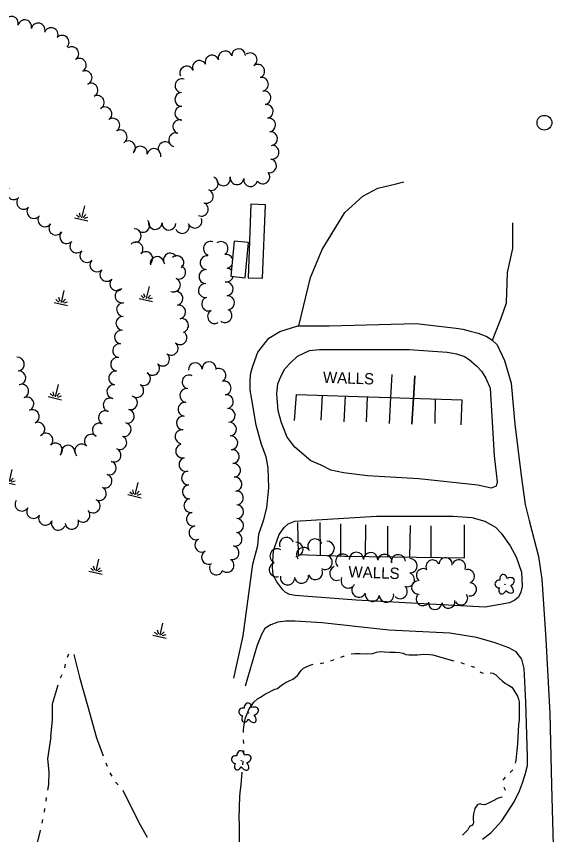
# Model space of a CAD drawing. Extents: x 588843 to 2552415, y 180129 to 269402.
# Drawn here: x 599799.2 to 600084.8, y 184010.4 to 184445.7 of the extents above; entities that cross this region are included whole.
import ezdxf

# ---------------------------------------------------------------- set-up
doc = ezdxf.new("R2010")
doc.units = 0
for name, color, linetype in [('E_BLD', 7, 'Continuous'), ('E_DWY', 7, 'Continuous'), ('E_LAND_TreeLine_P', 7, 'Continuous'), ('E_LAND_Vegetation', 7, 'Continuous'), ('E_PATH_Sidewalk', 7, 'Continuous'), ('E_STRUCT', 7, 'Continuous'), ('E_WAL_Text', 7, 'Continuous'), ('E_WTR_P', 7, 'Continuous'), ('E_WTR_Wetland', 7, 'Continuous')]:
    doc.layers.add(name, color=color, linetype=linetype)

# ---------------------------------------------------------------- blocks, each defined once
blk = doc.blocks.new('WALLS_2')
at = {"layer": 'E_WAL_Text'}
blk.add_text('WALLS', height=39.37, dxfattribs=at).set_placement((-88.1, -19.7))
blk = doc.blocks.new('DTRE_4')
at = {"layer": 'E_LAND_Vegetation'}
blk.add_circle((-0.6, 0), 0.601, dxfattribs=at)
for centre, major_axis, ratio in [((-6.1, 17.5), (4.5, -16.3), 0.782863), ((-19.3, 0.5), (16.2, -0.4), 0.832022), ((13.3, 9), (-17.3, -9.6), 0.691916), ((-8.2, -17.2), (5.9, 15.9), 0.716896), ((11.6, -12.2), (-16.4, 15), 0.560249)]:
    blk.add_ellipse(centre, major_axis=major_axis, ratio=ratio, start_param=1.570796, end_param=4.712389, dxfattribs=at)
blk = doc.blocks.new('MAR_3')
at = {"layer": 'E_WTR_Wetland'}
for p, q in [((-0.1, 48.7), (-0.1, 5.3)), ((-24, 0), (23.7, 0)), ((-20, 11.5), (-8.1, 4.8)), ((-4.5, 7.8), (-11.6, 20.2)), ((4.6, 7.8), (11.7, 20.2)), ((20, 11.5), (8.1, 4.8))]:
    blk.add_line(p, q, dxfattribs=at)

msp = doc.modelspace()

# ---------------------------------------------------------------- linework, layer by layer
at = {"layer": 'E_BLD'}
for points in [[(599930.09, 184306.34), (599931.56, 184345.5), (599923.89, 184345.79), (599922.42, 184306.63)], [(599915.04, 184326.12), (599913.13, 184307.46), (599920.77, 184306.67), (599922.69, 184325.34)]]:
    msp.add_lwpolyline(points, close=True, dxfattribs=at)
msp.add_circle((600079.95, 184389.1), 3.94, dxfattribs=at)
at = {"layer": 'E_DWY'}
for points in [[(599949.35, 184281.05), (599955.53, 184306.7), (599961.82, 184321.58), (599973.74, 184341.29), (599983.45, 184350.09), (599991.44, 184354.25), (600001.08, 184356.67), (600005.19, 184357.66)], [(600052.27, 184273.39), (600057.01, 184285.14), (600059.73, 184293.34), (600060.37, 184309.37), (600063.12, 184322.25), (600063.14, 184329.93), (600063.11, 184335.91)], [(600056.39, 184267.49), (600058.67, 184262.69), (600062.19, 184250.51), (600064.3, 184228.69), (600067.56, 184201.44), (600069.62, 184185.93), (600072.08, 184176.81), (600076.83, 184158.31), (600078.59, 184146.3), (600080.77, 184114.44), (600082.8, 184074.83), (600083.76, 184036.7), (600084.84, 183998.22)], [(600047.05, 184008.04), (600051.51, 184011.38), (600057.24, 184017.78), (600063.88, 184027.76), (600066.71, 184033.69), (600068.22, 184037.96), (600069.76, 184042.33), (600070.89, 184047.13), (600070.9, 184051.71), (600070.14, 184081.04), (600069.14, 184098.81), (600067.86, 184103.76), (600064.97, 184107.55), (600061, 184109.73), (600053.18, 184112.67), (600043.78, 184115.29), (600029.59, 184117.56), (599997.28, 184119.13), (599961.78, 184122.98), (599947.45, 184124), (599942.42, 184123.92), (599938.24, 184123.49), (599934.51, 184121.97), (599931.29, 184119.99), (599929.56, 184116.85), (599926.97, 184110.64), (599920.79, 184089.33)]]:
    msp.add_lwpolyline(points, dxfattribs=at)
at = {"layer": 'E_LAND_TreeLine_P'}
for centre, radius, start, end in [((599796.58, 184442.03), 3.66, 344.371, 164.371), ((599803.66, 184440.15), 3.66, 346.4535, 166.4535), ((599810.78, 184438.43), 3.66, 346.4535, 166.4535), ((599817.68, 184435.98), 3.66, 339.1765, 159.1765), ((599823.55, 184431.86), 3.66, 315.1735, 135.1735), ((599828.68, 184425.83), 3.66, 302.8745, 122.8745), ((599903.22, 184421.38), 3.66, 17.518, 197.518), ((599910.21, 184423.58), 3.66, 17.518, 197.518), ((599917.37, 184424.75), 3.66, 1.4737, 181.4737), ((599923.48, 184422.6), 3.66, 303.5559, 123.5559), ((599832.64, 184419.67), 3.66, 302.5508, 122.5508), ((599896.48, 184418.52), 3.66, 23.9591, 203.9591), ((599835.76, 184413.05), 3.66, 293.5782, 113.5782), ((599889.78, 184415.54), 3.66, 23.9591, 203.9591), ((599927.53, 184416.49), 3.66, 303.5559, 123.5559), ((599887.22, 184408.79), 3.66, 71.2769, 251.2769), ((599929.52, 184409.56), 3.66, 280.0362, 100.0362), ((599838.87, 184406.43), 3.66, 297.2499, 117.2499), ((599842.23, 184399.91), 3.66, 297.2499, 117.2499), ((599887.12, 184401.5), 3.66, 90.831, 270.831), ((599930.8, 184402.35), 3.66, 280.0362, 100.0362), ((599932.06, 184395.13), 3.66, 279.6723, 99.6723), ((599846.29, 184393.82), 3.66, 304.9703, 124.9703), ((599887.08, 184394.17), 3.66, 89.0474, 269.0474), ((599850.49, 184387.81), 3.66, 304.9703, 124.9703), ((599886.09, 184386.99), 3.66, 72.1684, 252.1684), ((599933.29, 184387.9), 3.66, 279.6723, 99.6723), ((599854.36, 184381.6), 3.66, 301.1609, 121.1609), ((599883.84, 184380.01), 3.66, 72.1684, 252.1684), ((599934.36, 184380.66), 3.66, 277.705, 97.705), ((599858.8, 184375.81), 3.66, 313.1072, 133.1072), ((599878.31, 184375.29), 3.66, 38.9377, 218.9377), ((599935.15, 184373.4), 3.66, 259.4731, 79.4731), ((599865.15, 184372.94), 3.66, 349.8113, 169.8113), ((599872.37, 184371.65), 3.66, 349.8113, 169.8113), ((599933.81, 184366.19), 3.66, 259.4731, 79.4731), ((599902.82, 184356.78), 3.66, 249.0388, 69.0388), ((599909.27, 184359.25), 3.66, 193.4256, 13.4256), ((599916.46, 184359.85), 3.66, 172.067, 352.067), ((599923.71, 184358.81), 3.66, 171.496, 351.496), ((599930.25, 184360.32), 3.66, 218.8333, 38.8333), ((599797.84, 184351.91), 3.66, 135.6506, 315.6506), ((599900.2, 184349.93), 3.66, 249.0388, 69.0388), ((599803.08, 184346.79), 3.66, 135.6506, 315.6506), ((599897.56, 184343.1), 3.66, 244.363, 64.363), ((599808.49, 184341.87), 3.66, 142.8551, 322.8551), ((599814.34, 184337.45), 3.66, 142.8551, 322.8551), ((599894.14, 184336.76), 3.66, 203.0308, 23.0308), ((599820.18, 184333.02), 3.66, 142.8551, 322.8551), ((599866.43, 184334.48), 3.66, 225.4445, 45.4445), ((599873.02, 184336.01), 3.66, 177.1752, 357.1752), ((599880.33, 184335.65), 3.66, 177.1752, 357.1752), ((599887.39, 184333.89), 3.66, 203.0308, 23.0308), ((599825.94, 184328.5), 3.66, 136.8457, 316.8457), ((599861.95, 184329), 3.66, 272.2989, 92.2989), ((599831.28, 184323.49), 3.66, 136.8457, 316.8457), ((599862.83, 184321.94), 3.66, 315.3164, 135.3164), ((599902.41, 184322.2), 3.71, 71.5086, 251.5086), ((599907.93, 184322.17), 3.71, 304.0064, 124.0064), ((599836.63, 184318.48), 3.66, 136.8457, 316.8457), ((599868.04, 184316.79), 3.66, 315.3164, 135.3164), ((599841.95, 184313.44), 3.66, 136.499, 316.499), ((599874.01, 184314.23), 3.66, 12.0704, 192.0704), ((599881.06, 184316.05), 3.66, 32.2334, 212.2334), ((599884.56, 184314.65), 3.66, 310.7892, 130.7892), ((599900.61, 184314.64), 3.71, 85.2565, 265.2565), ((599910.65, 184315.42), 3.71, 22.2588, 100.936), ((599885.53, 184309.56), 3.66, 247.582, 67.582), ((599910.78, 184308.1), 3.71, 43.8368, 82.2781), ((599910.65, 184315.42), 3.71, 280.936, 326.0266), ((599847.26, 184308.39), 3.66, 136.499, 316.499), ((599900.01, 184307.24), 3.71, 87.7635, 267.7635), ((599910.78, 184308.1), 3.71, 262.2781, 348.0392), ((599852.58, 184303.35), 3.66, 136.499, 316.499), ((599882.74, 184302.79), 3.66, 247.582, 67.582), ((599899.72, 184299.82), 3.71, 87.7635, 267.7635), ((599910.76, 184300.73), 3.71, 276.6772, 96.6772), ((599855.37, 184296.95), 3.66, 99.8343, 279.8343), ((599884.05, 184295.63), 3.66, 281.5691, 101.5691), ((599901.46, 184292.65), 3.71, 106.6466, 286.6466), ((599911.52, 184293.34), 3.71, 274.3541, 94.3541), ((599856.13, 184289.7), 3.66, 87.505, 267.505), ((599885.52, 184288.45), 3.66, 281.5691, 101.5691), ((599855.81, 184282.38), 3.66, 87.505, 267.505), ((599904.59, 184285.97), 3.71, 120.7032, 300.7032), ((599910.1, 184286.52), 3.71, 232.5696, 52.5696), ((599887.03, 184281.28), 3.66, 282.0169, 102.0169), ((599855.07, 184275.1), 3.66, 81.8757, 261.8757), ((599886.25, 184274.7), 3.66, 229.1698, 49.1698), ((599854.03, 184267.85), 3.66, 81.8757, 261.8757), ((599881.53, 184269.1), 3.66, 231.5886, 51.5886), ((599799.76, 184260.71), 3.66, 276.1724, 96.1724), ((599852.99, 184260.59), 3.66, 81.8757, 261.8757), ((599876.98, 184263.35), 3.66, 231.5886, 51.5886), ((599871.61, 184258.4), 3.66, 220.3516, 40.3516), ((599894.33, 184257.73), 3.68, 3.8734, 183.8734), ((599901.67, 184258.22), 3.68, 3.8734, 183.8734), ((599800.54, 184253.42), 3.66, 276.1724, 96.1724), ((599851.96, 184253.34), 3.66, 81.8757, 261.8757), ((599866.87, 184252.95), 3.66, 239.9896, 59.9896), ((599891.02, 184251.22), 3.68, 63.9335, 243.9335), ((599906.91, 184254.68), 3.68, 301.2801, 121.2801), ((599909.66, 184247.99), 3.68, 279.3879, 99.3879), ((599802.05, 184246.31), 3.66, 291.9972, 111.9972), ((599850.92, 184246.08), 3.66, 81.8757, 261.8757), ((599863.2, 184246.61), 3.66, 239.9896, 59.9896), ((599889.8, 184244), 3.68, 82.0928, 262.0928), ((599804.79, 184239.52), 3.66, 291.9972, 111.9972), ((599849.07, 184239), 3.66, 74.371, 254.371), ((599859.9, 184240.12), 3.66, 256.7569, 76.7569), ((599910.86, 184240.73), 3.68, 279.3879, 99.3879), ((599888.81, 184236.71), 3.68, 82.9866, 262.9866), ((599807.68, 184232.78), 3.66, 293.7716, 113.7716), ((599846.51, 184232.17), 3.66, 63.7012, 243.7012), ((599858.22, 184232.99), 3.66, 256.7569, 76.7569), ((599887.99, 184229.4), 3.68, 84.9102, 264.9102), ((599911.78, 184233.44), 3.68, 275.565, 95.565), ((599810.63, 184226.08), 3.66, 293.7716, 113.7716), ((599843.26, 184225.6), 3.66, 63.7012, 243.7012), ((599856.54, 184225.85), 3.66, 256.7569, 76.7569), ((599912.5, 184226.11), 3.68, 275.565, 95.565), ((599887.28, 184222.07), 3.68, 79.8113, 259.8113), ((599814.92, 184220.27), 3.66, 313.6937, 133.6937), ((599839.07, 184219.7), 3.66, 45.42, 225.42), ((599854.2, 184218.95), 3.66, 245.4903, 65.4903), ((599913.21, 184218.79), 3.68, 275.565, 95.565), ((599819.98, 184214.97), 3.66, 313.6937, 133.6937), ((599826.64, 184213.86), 3.66, 4.5958, 184.5958), ((599833.93, 184214.48), 3.66, 45.42, 225.42), ((599887.6, 184214.43), 3.68, 103.9313, 283.9313), ((599851.16, 184212.28), 3.66, 245.4903, 65.4903), ((599913.95, 184211.47), 3.68, 275.8606, 95.8606), ((599848.63, 184205.41), 3.66, 251.8814, 71.8814), ((599889.37, 184207.29), 3.68, 103.9313, 283.9313), ((599914.7, 184204.15), 3.68, 275.8606, 95.8606), ((599890.71, 184200.08), 3.68, 94.0248, 274.0248), ((599846.35, 184198.45), 3.66, 251.8814, 71.8814), ((599915.45, 184196.83), 3.68, 275.8606, 95.8606), ((599843.33, 184191.79), 3.66, 243.4169, 63.4169), ((599891.22, 184192.74), 3.68, 94.0248, 274.0248), ((599916.2, 184189.51), 3.68, 275.8606, 95.8606), ((599802.13, 184186.17), 3.66, 147.74, 327.74), ((599840.05, 184185.23), 3.66, 243.4169, 63.4169), ((599891.97, 184185.43), 3.68, 100.6452, 280.6452), ((599916.33, 184182.16), 3.68, 269.9325, 89.9325), ((599808.33, 184182.26), 3.66, 147.74, 327.74), ((599834.66, 184180.3), 3.66, 221.7517, 41.7517), ((599893.33, 184178.2), 3.68, 100.6452, 280.6452), ((599814.68, 184178.67), 3.66, 158.7716, 338.7716), ((599821.51, 184176.01), 3.66, 158.7716, 338.7716), ((599828.66, 184176.52), 3.66, 189.6487, 9.6487), ((599916.32, 184174.8), 3.68, 269.9325, 89.9325), ((599894.69, 184170.96), 3.68, 100.6452, 280.6452), ((599915.47, 184167.53), 3.68, 257.3838, 77.3838), ((599942.86, 184164.73), 3.81, 19.9086, 199.9086), ((599897.8, 184164.36), 3.68, 118.5029, 298.5029), ((599913.86, 184160.35), 3.68, 257.3838, 77.3838), ((599947.81, 184162.19), 3.81, 269.6261, 89.6261), ((599957.98, 184163.87), 3.81, 21.2409, 201.2409), ((599964.45, 184162.66), 3.81, 273.2956, 93.2956), ((599901.31, 184157.89), 3.68, 118.5029, 298.5029), ((599937.83, 184158.66), 3.81, 58.4256, 238.4256), ((599951.95, 184159.3), 3.81, 35.7112, 215.7112), ((599972.74, 184155.85), 3.8, 46.5469, 226.5469), ((599979.96, 184156.83), 3.8, 0.8478, 180.8478), ((599987.55, 184156.65), 3.8, 358.2485, 178.2485), ((599995.06, 184155.69), 3.8, 349.7477, 169.7477), ((600002.24, 184155.51), 3.8, 4.927, 184.927), ((599911.22, 184153.63), 3.68, 235.3454, 55.3454), ((599937.45, 184151.38), 3.81, 108.061, 288.061), ((599963.36, 184155.23), 3.81, 238.1818, 58.1818), ((600008.5, 184153.41), 3.8, 272.8059, 92.8059), ((600020.51, 184152.93), 3.55, 24.3579, 204.3579), ((600027.44, 184154.14), 3.55, 353.8333, 173.8333), ((600034.42, 184153.09), 3.55, 333.5867, 153.5867), ((599905.54, 184152.25), 3.68, 160.1346, 340.1346), ((599958.14, 184149.84), 3.81, 198.7513, 18.7513), ((599969.59, 184149.44), 3.8, 110.7553, 290.7553), ((600015.43, 184148.32), 3.55, 54.8848, 234.8848), ((600039.2, 184147.82), 3.55, 287.2762, 107.2762), ((599943.36, 184147.05), 3.81, 167.7374, 347.7374), ((599950.79, 184147.92), 3.81, 188.5987, 8.5987), ((599975.62, 184145.36), 3.8, 152.7788, 332.7788), ((600007.07, 184146.04), 3.8, 248.8786, 68.8786), ((599981.32, 184140.5), 3.8, 155.0984, 335.0984), ((600003.21, 184139.7), 3.8, 224.6261, 44.6261), ((600012.79, 184141.87), 3.55, 97.7265, 277.7265), ((600040.3, 184140.88), 3.55, 260.2771, 80.2771), ((599988.47, 184138.22), 3.8, 173.0665, 353.0665), ((599996, 184137.84), 3.8, 190.3133, 10.3133), ((600015.3, 184135.73), 3.55, 142.5696, 322.5696), ((600035.61, 184136.13), 3.55, 214.1346, 34.1346), ((600021.83, 184133.67), 3.55, 173.9907, 353.9907), ((600028.86, 184134.34), 3.55, 188.9945, 8.9945)]:
    msp.add_arc(centre, radius, start, end, dxfattribs=at)
at = {"layer": 'E_PATH_Sidewalk'}
for points in [[(599914.76, 184093.69), (599919.77, 184116.18), (599924.89, 184154.31), (599927.53, 184164.13), (599928.08, 184170.27), (599930.79, 184178.05), (599932.43, 184184.31), (599933.35, 184194.82), (599933.15, 184205.55), (599932.01, 184211.41), (599929.55, 184217.86), (599926.77, 184228.13), (599924.44, 184241.9), (599923.45, 184246.76), (599923.55, 184252.07), (599923.91, 184256.02), (599925.04, 184260.08), (599927.66, 184267.13), (599933.35, 184274.5), (599939.25, 184278.07), (599948.83, 184281.05), (599965.58, 184281.05), (600011.79, 184282.31), (600032.98, 184279.9), (600036.65, 184279.3), (600040.51, 184278.22), (600044.69, 184277.16), (600049.33, 184275.44), (600052.19, 184273.46), (600054.89, 184270.89), (600056.79, 184266.64)], [(599955.83, 184209.23), (599947.31, 184216.52), (599943.12, 184221.74), (599940.14, 184229.4), (599938.4, 184235.75), (599937.76, 184244.89), (599938.15, 184250.12), (599939.89, 184254.43), (599941.89, 184258.14), (599944.94, 184261.44), (599948.71, 184264.98), (599955.07, 184267.89), (599960.44, 184268.41), (600008.04, 184268.53), (600028.21, 184267.05), (600033.2, 184266.19), (600037.5, 184264.77), (600040.02, 184263.11), (600044.03, 184259.53), (600046.5, 184256.92), (600048.76, 184253.2), (600051.01, 184247.88), (600053.29, 184211.83), (600054.78, 184198.08), (600054.34, 184195.75), (600051.7, 184194.67), (600044.46, 184196.27), (600013.11, 184199.71), (599985.94, 184201.34), (599973.12, 184202.79), (599966.41, 184204.35), (599961.25, 184206.86), (599955.83, 184209.23)]]:
    msp.add_lwpolyline(points, dxfattribs=at)
msp.add_lwpolyline([(599940.91, 184140.66), (599937.62, 184144.89), (599935.72, 184148.4), (599935.29, 184152.58), (599935.89, 184161.58), (599938.99, 184170), (599941.66, 184173.83), (599943.78, 184175.69), (599947.16, 184177.1), (599990.6, 184179.87), (600031.45, 184179.86), (600041.34, 184179.01), (600048.29, 184177.17), (600053.91, 184174), (600057.03, 184170.68), (600061.68, 184164.04), (600064.84, 184158.15), (600067.7, 184150.09), (600068.11, 184142.41), (600067.38, 184139.41), (600066.18, 184136.65), (600064.14, 184135.09), (600061.41, 184133.72), (600048.39, 184131.39), (599979.88, 184135.09), (599947.43, 184137.66), (599944.45, 184138.07), (599942.18, 184139.45)], close=True, dxfattribs=at)
at = {"layer": 'E_STRUCT'}
for points in [[(599998.88, 184255.21), (599998.14, 184242.93), (599997.45, 184229.15)], [(600010.28, 184242.06), (600011.01, 184254.37), (600010.28, 184242.06)], [(599947.1, 184230.65), (599948.21, 184244.53), (600036.06, 184241.71), (600035.44, 184228.45)], [(599961.86, 184244.09), (599961.11, 184230.79)], [(599973.96, 184243.7), (599973.25, 184229.95)], [(599985.74, 184243.33), (599985.12, 184230.04)], [(600010.31, 184242.54), (600009.5, 184228.77), (600010.31, 184242.54)], [(600021.89, 184242.17), (600021.65, 184229.1)], [(599948.66, 184176.36), (599948.94, 184159.43), (599973.83, 184158.44), (600024.65, 184157.87), (600037.41, 184157.71), (600037.5, 184175.18)], [(599960.62, 184176.42), (599960.74, 184158.96)], [(599971.52, 184175.72), (599971.47, 184158.53)], [(599984.79, 184175.1), (599984.57, 184158.32)], [(599996.56, 184174.48), (599996.58, 184158.18)], [(600008.5, 184174.87), (600008.16, 184158.05)], [(600019.64, 184174.63), (600019.5, 184157.93)]]:
    msp.add_lwpolyline(points, dxfattribs=at)
at = {"layer": 'E_WTR_P'}
for points in [[(599977.19, 184106.59), (599977.24, 184106.6), (599979.1, 184106.77), (599981.76, 184106.77), (599985.71, 184106.58), (599988.68, 184106.71), (599990.59, 184107.45), (599992.6, 184107.74), (599994.76, 184107.67), (599997.6, 184107.52), (600000.51, 184107.45), (600003.14, 184107.3), (600004.68, 184106.92)], [(600004.68, 184106.92), (600004.83, 184106.88), (600006.31, 184106.25), (600007.91, 184106.07), (600010.29, 184105.99), (600012.4, 184106.1), (600015.57, 184106.38), (600018.9, 184106.25), (600020.58, 184105.99), (600023.54, 184105.11), (600027.84, 184103.91), (600031.79, 184102.9)], [(599826.3, 184104.75), (599826.32, 184104.85), (599827.05, 184106.54)], [(599829.66, 184106.22), (599830.12, 184104.75), (599832.78, 184094.21), (599837.03, 184079.06)], [(599966.37, 184102.85), (599967.25, 184103.1), (599968.18, 184103.46)], [(599971.75, 184104.83), (599973.26, 184105.36), (599973.55, 184105.47)], [(599824.9, 184099.1), (599825.33, 184101)], [(599934.11, 184086.45), (599936.6, 184087.73), (599938.03, 184088.08), (599939.18, 184088.93), (599940.17, 184089.82), (599941.07, 184090.37), (599942.6, 184091.44), (599943.79, 184092.07), (599946.16, 184093.11), (599947.63, 184094.19), (599948.72, 184095.01), (599949.45, 184095.92), (599949.88, 184096.87), (599950.68, 184097.66), (599951.93, 184098.86), (599953.62, 184099.77), (599956, 184100.65), (599957.04, 184101.05)], [(599960.81, 184101.47), (599961.37, 184101.55), (599962.68, 184101.85)], [(600035.48, 184101.89), (600037.27, 184101.24)], [(600040.91, 184100.06), (600042.7, 184099.4)], [(599822.65, 184093.75), (599823.47, 184095.51)], [(600045.71, 184097.06), (600046.23, 184096.63), (600047.4, 184096.23)], [(600051.17, 184096.37), (600052.51, 184096.21), (600054.04, 184095.4), (600055.8, 184093.69), (600057.69, 184092.04), (600059.28, 184090.85), (600060.93, 184089.91), (600062.53, 184088.76), (600063.73, 184087.31), (600065.59, 184084.07), (600066.16, 184082.47), (600066.44, 184081), (600066.46, 184079.72), (600066.45, 184077.8), (600066.54, 184076.02), (600066.54, 184076)], [(599817.44, 184062.42), (599818.39, 184071.36), (599818.4, 184079.95), (599820.5, 184087.01), (599821.42, 184090.08)], [(599919.93, 184064.66), (599919.9, 184066.16), (599920.29, 184068.88), (599921.1, 184072.55), (599922.31, 184075.52), (599922.98, 184077.36), (599924.12, 184078.96), (599925.52, 184080.91), (599927.32, 184082.59), (599928.93, 184083.58), (599931.65, 184085.28), (599934.03, 184086.37)], [(599837.03, 184079.06), (599841.87, 184061.8), (599845.4, 184052.21)], [(600066.54, 184075.99), (600066.45, 184073.22), (600066.48, 184071.23), (600066.18, 184069.02), (600066.06, 184065.33), (600065.6, 184058.74), (600065.11, 184053.38), (600064.67, 184049.88), (600064.43, 184048.39)], [(599817.44, 184062.42), (599815.72, 184050.72), (599816.53, 184043.8), (599816.21, 184037.09), (599815.73, 184034.03)], [(599920.07, 184058.93), (599920.05, 184059.08), (599920.02, 184060.84)], [(599920.12, 184053.2), (599920.21, 184055.11)], [(599846.74, 184048.57), (599847.41, 184046.75)], [(599919.57, 184047.49), (599919.78, 184049.39)], [(599848.92, 184043.18), (599849.89, 184041.5)], [(599917.74, 184016.04), (599917.71, 184019.05), (599918.02, 184030.85), (599918.35, 184034.12), (599918.75, 184036.89), (599919.17, 184043.69)], [(600063.09, 184044.91), (600062.53, 184044.34), (600061.81, 184043.5)], [(599851.95, 184038.22), (599852.72, 184037.38), (599853.31, 184036.84)], [(600059.02, 184040.91), (600059.01, 184040.9), (600057.99, 184039.53), (600057.94, 184039.35)], [(599855.8, 184033.94), (599864.29, 184016.82), (599868.82, 184008.99)], [(600058.45, 184035.68), (600058.45, 184035.67), (600059, 184034.18), (600058.97, 184033.86)], [(599815.12, 184030.13), (599814.82, 184028.18)], [(600057.48, 184030.52), (600057.35, 184030.38), (600055.35, 184029.71), (600052.25, 184028.18), (600049.57, 184026.8), (600048.02, 184026.22), (600046.64, 184026.44), (600045.75, 184026.69), (600044.79, 184026.48), (600044.18, 184026.01), (600043.6, 184025.27), (600043.01, 184024.31), (600042.62, 184022.93), (600042.24, 184021.38), (600041.98, 184019.85), (600042.07, 184018.66), (600042.32, 184016.88), (600042.05, 184016.1), (600041.42, 184015.21), (600040.24, 184014.79), (600040.05, 184014.43)], [(599814.21, 184024.28), (599813.91, 184022.33)], [(599813.16, 184018.46), (599812.73, 184016.53)], [(599918.23, 183988.33), (599918.16, 183988.84), (599917.98, 183995.99), (599917.85, 184006.21), (599917.74, 184016.04)], [(599811.87, 184012.68), (599811.81, 184012.39), (599808.96, 184001.36), (599808.83, 183995.79), (599808.19, 183988.8), (599807.58, 183984.91), (599807.43, 183984.54)], [(600040.05, 184014.43), (600039.78, 184013.91), (600039.21, 184012.84), (600038.56, 184012.22), (600037.69, 184011.4), (600036.47, 184010.09)]]:
    msp.add_lwpolyline(points, dxfattribs=at)

# ---------------------------------------------------------------- block references
at = {"layer": 'E_LAND_Vegetation', "xscale": 0.1524003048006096}
for p, yscale, rotation in [((600059.04, 184143.49), 0.15240030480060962, -1.9830815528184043), ((599922.78, 184075.03), 0.1524003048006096, -10.351626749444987), ((599918.88, 184049.67), 0.1524003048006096, -10.351626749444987)]:
    msp.add_blockref('DTRE_4', p, dxfattribs=dict(at, yscale=yscale, rotation=rotation))
at = {"layer": 'E_WAL_Text', "xscale": 0.1524003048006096, "yscale": 0.15240030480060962, "rotation": -1.9830815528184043}
for p in [(599975.62, 184253.29), (599989.18, 184149.8)]:
    msp.add_blockref('WALLS_2', p, dxfattribs=at)
at = {"layer": 'E_WTR_Wetland', "xscale": 0.1524003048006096, "yscale": 0.1524003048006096, "rotation": -13.084228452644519}
for p in [(599833.7, 184337.65), (599868.07, 184294.74), (599822.83, 184292.69), (599819.73, 184242.57), (599795.11, 184197.41), (599862.05, 184190.42), (599841.28, 184149.73), (599875.28, 184115.68)]:
    msp.add_blockref('MAR_3', p, dxfattribs=at)

doc.saveas('drawing.dxf')
